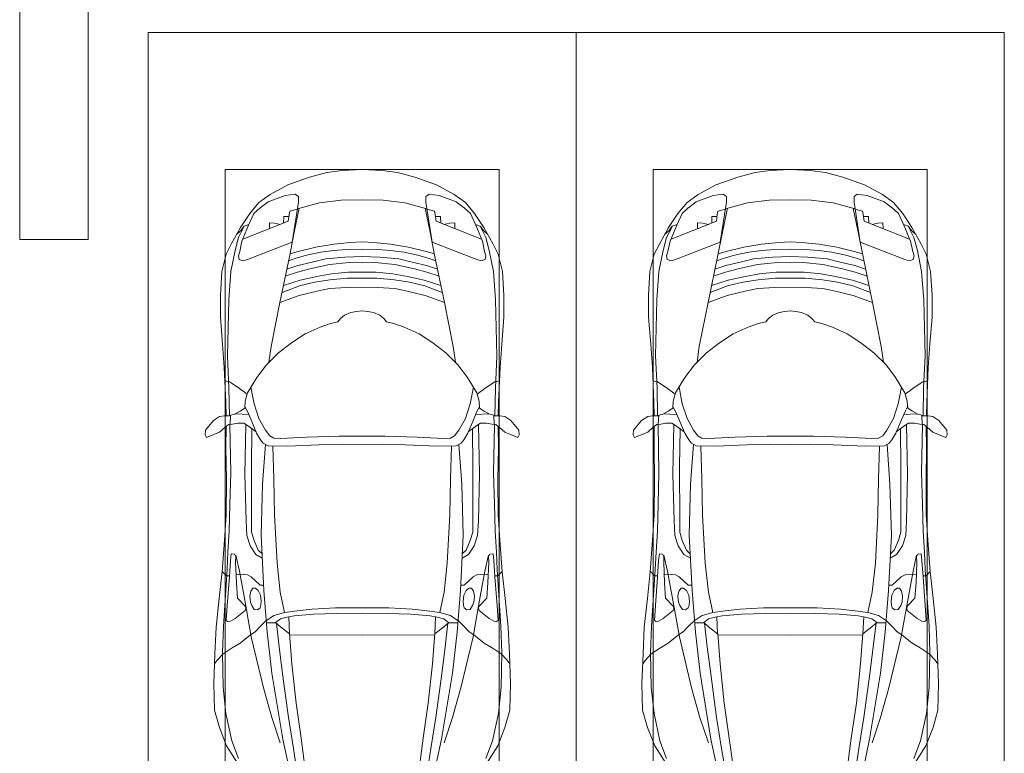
# Model space of a CAD drawing. Header units: millimetres. Extents: x -32229 to 291619, y -13689 to 125138.
# Tile 481 of 565: x 88605 to 94355, y 88750 to 93034. Entities that reach past the tile are written whole.
import ezdxf

# ---------------------------------------------------------------- set-up
doc = ezdxf.new("R2010")
doc.units = ezdxf.units.MM
for name, color, linetype, lineweight in [('A-DETL-GENF-OTLN', 7, 'Continuous', 18), ('C-PRKG-____-OTLN', 7, 'Continuous', 18), ('S-COLS-____-MCUT', 7, 'Continuous', 40)]:
    doc.layers.add(name, color=color, linetype=linetype, lineweight=lineweight)

# ---------------------------------------------------------------- blocks, each defined once
blk = doc.blocks.new('АР_Машиноместо - 4900x2400_М__5300х2500_-2211001--02 ЭМ')
at = {"layer": 'A-DETL-GENF-OTLN', "color": 253, "lineweight": 13, "true_color": 0xaaaaaa}
for p, q in [((1250, -800), (1132.7, -806)), ((1250, -800), (1367.3, -806)), ((943.3, -845.1), (815.8, -891)), ((1044.2, -818.6), (943.3, -845.1)), ((1132.7, -806), (1044.2, -818.6)), ((1367.3, -806), (1455.8, -818.6)), ((1455.8, -818.6), (1556.7, -845.1)), ((1556.7, -845.1), (1684.2, -891)), ((815.8, -891), (711.9, -946.2)), ((1684.2, -891), (1788.1, -946.2)), ((711.9, -946.2), (647.2, -992.8)), ((800.1, -952.6), (700.9, -989.1)), ((859, -944.1), (800.1, -952.6)), ((877.7, -958.9), (859, -944.1)), ((877.7, -991.4), (877.7, -958.9)), ((1622.3, -958.9), (1641, -944.1)), ((1622.3, -991.4), (1622.3, -958.9)), ((1641, -944.1), (1699.9, -952.6)), ((1699.9, -952.6), (1799.1, -989.1)), ((1788.1, -946.2), (1852.8, -992.8)), ((647.2, -992.8), (593.2, -1056.8)), ((654.7, -1024.4), (617.9, -1057.3)), ((700.9, -989.1), (655, -1024.3)), ((841.1, -1225.9), (877.7, -991.4)), ((882.6, -1027.5), (853.8, -1167.4)), ((1000.2, -994.5), (871.4, -1031.3)), ((1127.4, -979.8), (1000.2, -994.5)), ((1250, -977.6), (1127.4, -979.8)), ((1250, -977.6), (1372.6, -979.8)), ((1372.6, -979.8), (1499.8, -994.5)), ((1499.8, -994.5), (1628.6, -1031.3)), ((1617.4, -1027.5), (1646.2, -1167.4)), ((1658.9, -1225.9), (1622.3, -991.4)), ((1799.1, -989.1), (1845, -1024.3)), ((1845.3, -1024.4), (1882.1, -1057.3)), ((1852.8, -992.8), (1906.8, -1056.8)), ((593.2, -1056.8), (539.3, -1140.4)), ((617.9, -1057.3), (586.9, -1126.3)), ((1882.1, -1057.3), (1913.1, -1126.3)), ((1906.8, -1056.8), (1960.7, -1140.4)), ((539.3, -1140.4), (487.4, -1232.1)), ((561.3, -1132.6), (540.4, -1159.6)), ((586.9, -1126.3), (548.2, -1220.1)), ((589, -1121.6), (561.3, -1132.6)), ((1911, -1121.6), (1938.7, -1132.6)), ((1913.1, -1126.3), (1951.8, -1220.1)), ((1938.7, -1132.6), (1959.6, -1159.6)), ((1960.7, -1140.4), (2012.6, -1232.1)), ((540.4, -1159.6), (516.2, -1180.5)), ((853.8, -1167.4), (826.8, -1300.9)), ((1646.2, -1167.4), (1673.2, -1300.9)), ((1959.6, -1159.6), (1983.8, -1180.5)), ((487.4, -1232.1), (455.7, -1296.1)), ((548.2, -1220.1), (535, -1280.6)), ((580.7, -1327.1), (841.1, -1225.9)), ((978.6, -1254.6), (876.3, -1278.7)), ((1084.1, -1236), (978.6, -1254.6)), ((1182.5, -1227.5), (1084.1, -1236)), ((1250, -1223.7), (1182.5, -1227.5)), ((1250, -1223.7), (1317.5, -1227.5)), ((1317.5, -1227.5), (1415.9, -1236)), ((1415.9, -1236), (1521.4, -1254.6)), ((1521.4, -1254.6), (1623.7, -1278.7)), ((1919.3, -1327.1), (1658.9, -1225.9)), ((1951.8, -1220.1), (1965, -1280.6)), ((2012.6, -1232.1), (2044.3, -1296.1)), ((455.7, -1296.1), (430.8, -1396.6)), ((535, -1280.6), (527.2, -1305.2)), ((527.2, -1305.2), (531.8, -1326)), ((826.8, -1300.9), (770, -1576.5)), ((859.1, -1321.2), (819.9, -1334.4)), ((876.3, -1278.7), (828.3, -1293.7)), ((925.2, -1301.6), (859.1, -1321.2)), ((1007.1, -1283.7), (925.2, -1301.6)), ((1083.6, -1274.6), (1007.1, -1283.7)), ((1148.3, -1312.4), (1035, -1323.2)), ((1159.1, -1267.9), (1083.6, -1274.6)), ((1250, -1309.3), (1148.3, -1312.4)), ((1250, -1266.6), (1159.1, -1267.9)), ((1250, -1266.6), (1340.9, -1267.9)), ((1250, -1309.3), (1351.7, -1312.4)), ((1340.9, -1267.9), (1416.4, -1274.6)), ((1351.7, -1312.4), (1465, -1323.2)), ((1416.4, -1274.6), (1492.9, -1283.7)), ((1492.9, -1283.7), (1574.8, -1301.6)), ((1574.8, -1301.6), (1640.9, -1321.2)), ((1623.7, -1278.7), (1671.7, -1293.7)), ((1640.9, -1321.2), (1680.1, -1334.4)), ((1673.2, -1300.9), (1730, -1576.5)), ((1965, -1280.6), (1972.8, -1305.2)), ((1972.8, -1305.2), (1968.2, -1326)), ((2044.3, -1296.1), (2069.2, -1396.6)), ((531.8, -1326), (554.4, -1333.3)), ((554.4, -1333.3), (580.7, -1327.1)), ((873.8, -1361.2), (809.9, -1383.1)), ((958.3, -1341.1), (873.8, -1361.2)), ((1059, -1354.8), (945.3, -1380.6)), ((1035, -1323.2), (958.3, -1341.1)), ((1174.5, -1344.2), (1059, -1354.8)), ((1250, -1344.9), (1174.5, -1344.2)), ((1250, -1344.9), (1325.5, -1344.2)), ((1325.5, -1344.2), (1441, -1354.8)), ((1441, -1354.8), (1554.7, -1380.6)), ((1465, -1323.2), (1541.7, -1341.1)), ((1541.7, -1341.1), (1626.2, -1361.2)), ((1626.2, -1361.2), (1690.1, -1383.1)), ((1945.6, -1333.3), (1919.3, -1327.1)), ((1968.2, -1326), (1945.6, -1333.3)), ((430.8, -1396.6), (422, -1534.1)), ((871.4, -1401.1), (800.5, -1424.6)), ((945.3, -1380.6), (871.4, -1401.1)), ((986.2, -1425.6), (887, -1446.5)), ((1070, -1410.4), (986.2, -1425.6)), ((1163.9, -1435.1), (1061.9, -1445.7)), ((1168.3, -1399.8), (1070, -1410.4)), ((1250, -1435.1), (1163.9, -1435.1)), ((1250, -1400.1), (1168.3, -1399.8)), ((1250, -1400.1), (1331.7, -1399.8)), ((1250, -1435.1), (1336.1, -1435.1)), ((1331.7, -1399.8), (1430, -1410.4)), ((1336.1, -1435.1), (1438.1, -1445.7)), ((1430, -1410.4), (1513.8, -1425.6)), ((1513.8, -1425.6), (1613, -1446.5)), ((1554.7, -1380.6), (1628.6, -1401.1)), ((1628.6, -1401.1), (1699.5, -1424.6)), ((2069.2, -1396.6), (2078, -1534.1)), ((884.3, -1480.8), (782, -1518.1)), ((887, -1446.5), (790.4, -1477.3)), ((973.4, -1459.7), (884.3, -1480.8)), ((1061.9, -1445.7), (973.4, -1459.7)), ((1159.3, -1489.1), (1060, -1496.1)), ((1250, -1488.3), (1159.3, -1489.1)), ((1250, -1488.3), (1340.7, -1489.1)), ((1340.7, -1489.1), (1440, -1496.1)), ((1438.1, -1445.7), (1526.6, -1459.7)), ((1526.6, -1459.7), (1615.7, -1480.8)), ((1613, -1446.5), (1709.6, -1477.3)), ((1615.7, -1480.8), (1718, -1518.1)), ((422, -1534.1), (422, -1662.9)), ((881.7, -1536.4), (770, -1576.5)), ((994.9, -1509.3), (881.7, -1536.4)), ((1060, -1496.1), (994.9, -1509.3)), ((1440, -1496.1), (1505.1, -1509.3)), ((1505.1, -1509.3), (1618.3, -1536.4)), ((1618.3, -1536.4), (1730, -1576.5)), ((2078, -1534.1), (2078, -1662.9)), ((770, -1576.5), (718.3, -1834.2)), ((1730, -1576.5), (1781.7, -1834.2)), ((422, -1662.9), (434.8, -1820.7)), ((1147.5, -1650.5), (1123.5, -1670.9)), ((1184.7, -1635.7), (1147.5, -1650.5)), ((1217.8, -1629.1), (1184.7, -1635.7)), ((1217.8, -1629.1), (1250, -1626.8)), ((1282.2, -1629.1), (1250, -1626.8)), ((1282.2, -1629.1), (1315.3, -1635.7)), ((1315.3, -1635.7), (1352.5, -1650.5)), ((1352.5, -1650.5), (1376.5, -1670.9)), ((2078, -1662.9), (2065.2, -1820.7)), ((1004.2, -1721.4), (917, -1761.1)), ((1064.9, -1700.5), (1004.2, -1721.4)), ((1107.2, -1689.8), (1064.9, -1700.5)), ((1123.5, -1670.9), (1107.2, -1689.8)), ((1376.5, -1670.9), (1392.8, -1689.8)), ((1392.8, -1689.8), (1435.1, -1700.5)), ((1435.1, -1700.5), (1495.8, -1721.4)), ((1495.8, -1721.4), (1583, -1761.1)), ((917, -1761.1), (837.5, -1812.1)), ((1583, -1761.1), (1662.5, -1812.1)), ((434.8, -1820.7), (444.9, -1956.8)), ((718.3, -1834.2), (705.7, -1926.7)), ((837.5, -1812.1), (761.1, -1871.7)), ((1662.5, -1812.1), (1738.9, -1871.7)), ((1781.7, -1834.2), (1794.3, -1926.7)), ((2065.2, -1820.7), (2055.1, -1956.8)), ((761.1, -1871.7), (690.7, -1941.6)), ((1738.9, -1871.7), (1809.3, -1941.6)), ((690.7, -1941.6), (634.6, -2015)), ((1809.3, -1941.6), (1865.4, -2015)), ((444.9, -1956.8), (453, -2159.1)), ((2055.1, -1956.8), (2047, -2159.1)), ((475.1, -2041), (447.5, -2034.4)), ((525.5, -2074.6), (475.1, -2041)), ((634.6, -2015), (580.7, -2105.7)), ((1865.4, -2015), (1919.3, -2105.7)), ((1974.5, -2074.6), (2024.9, -2041)), ((2024.9, -2041), (2052.5, -2034.4)), ((578.8, -2112.6), (525.5, -2074.6)), ((580.7, -2105.7), (567.1, -2153.8)), ((619.7, -2168.6), (600.3, -2072.7)), ((1880.3, -2168.6), (1899.7, -2072.7)), ((1919.3, -2105.7), (1932.9, -2153.8)), ((1921.2, -2112.6), (1974.5, -2074.6)), ((453, -2159.1), (455, -2238.9)), ((567.1, -2153.8), (564.3, -2195.4)), ((647.3, -2254.2), (619.7, -2168.6)), ((1852.7, -2254.2), (1880.3, -2168.6)), ((1932.9, -2153.8), (1935.7, -2195.4)), ((2047, -2159.1), (2045, -2238.9)), ((417.4, -2243.4), (445.1, -2238.7)), ((445.1, -2238.7), (481.8, -2239.5)), ((505.1, -2230), (467.5, -2239.2)), ((482, -2235.6), (479.1, -2288.7)), ((536.7, -2211.8), (505.1, -2230)), ((586.6, -2231.3), (510.1, -2227.1)), ((564.3, -2195.4), (536.7, -2211.8)), ((579.9, -2213.8), (564.9, -2186.5)), ((600.8, -2263), (579.9, -2213.8)), ((1899.2, -2263), (1920.1, -2213.8)), ((1913.4, -2231.3), (1989.9, -2227.1)), ((1920.1, -2213.8), (1935.1, -2186.5)), ((1935.7, -2195.4), (1963.3, -2211.8)), ((1963.3, -2211.8), (1994.9, -2230)), ((1994.9, -2230), (2032.5, -2239.2)), ((2018, -2235.6), (2020.9, -2288.7)), ((2054.9, -2238.7), (2018.2, -2239.5)), ((2082.6, -2243.4), (2054.9, -2238.7)), ((335.2, -2322.3), (381.7, -2266.4)), ((381.7, -2266.4), (417.4, -2243.4)), ((470, -2290), (449.8, -2306.1)), ((493.6, -2288.6), (470, -2290)), ((523.3, -2281.2), (493.6, -2288.6)), ((559, -2282.6), (523.3, -2281.2)), ((580.6, -2296), (559, -2282.6)), ((630.6, -2332.9), (580.6, -2296)), ((633.8, -2340.5), (600.8, -2263)), ((685.1, -2322.3), (647.3, -2254.2)), ((1814.9, -2322.3), (1852.7, -2254.2)), ((1866.2, -2340.5), (1899.2, -2263)), ((1869.4, -2332.9), (1919.4, -2296)), ((1919.4, -2296), (1941, -2282.6)), ((1941, -2282.6), (1976.7, -2281.2)), ((1976.7, -2281.2), (2006.4, -2288.6)), ((2006.4, -2288.6), (2030, -2290)), ((2030, -2290), (2050.2, -2306.1)), ((2118.3, -2266.4), (2082.6, -2243.4)), ((2164.8, -2322.3), (2118.3, -2266.4)), ((333.1, -2350.6), (335.2, -2322.3)), ((341.2, -2366.2), (333.1, -2350.6)), ((384.4, -2347.9), (341.2, -2366.2)), ((417.4, -2333.8), (384.4, -2347.9)), ((449.8, -2306.1), (417.4, -2333.8)), ((454.5, -2423.6), (456, -2301.1)), ((603.5, -2534.3), (606.1, -2314.9)), ((656.7, -2380.3), (633.8, -2340.5)), ((710, -2355.4), (685.1, -2322.3)), ((734.3, -2368.8), (710, -2355.4)), ((1765.7, -2368.8), (1790, -2355.4)), ((1790, -2355.4), (1814.9, -2322.3)), ((1843.3, -2380.3), (1866.2, -2340.5)), ((1896.5, -2534.3), (1893.9, -2314.9)), ((2045.5, -2423.6), (2044, -2301.1)), ((2050.2, -2306.1), (2082.6, -2333.8)), ((2082.6, -2333.8), (2115.6, -2347.9)), ((2115.6, -2347.9), (2158.8, -2366.2)), ((2158.8, -2366.2), (2166.9, -2350.6)), ((2166.9, -2350.6), (2164.8, -2322.3)), ((672.8, -2399.7), (656.7, -2380.3)), ((684.8, -2406.5), (667.8, -2638.3)), ((700.6, -2415.4), (672.8, -2399.7)), ((772.7, -2371.5), (734.3, -2368.8)), ((929.1, -2364.1), (772.7, -2371.5)), ((999.2, -2409.3), (813.8, -2416.7)), ((1115.2, -2358.7), (929.1, -2364.1)), ((1132.7, -2404.6), (999.2, -2409.3)), ((1250, -2357.8), (1115.2, -2358.7)), ((1250, -2406.6), (1132.7, -2404.6)), ((1250, -2357.8), (1384.8, -2358.7)), ((1250, -2406.6), (1367.3, -2404.6)), ((1367.3, -2404.6), (1500.8, -2409.3)), ((1384.8, -2358.7), (1570.9, -2364.1)), ((1500.8, -2409.3), (1686.2, -2416.7)), ((1570.9, -2364.1), (1727.3, -2371.5)), ((1727.3, -2371.5), (1765.7, -2368.8)), ((1799.4, -2415.4), (1827.2, -2399.7)), ((1815.2, -2406.5), (1832.2, -2638.3)), ((1827.2, -2399.7), (1843.3, -2380.3)), ((456.8, -2613.6), (454.5, -2423.6)), ((813.8, -2416.7), (700.6, -2415.4)), ((1686.2, -2416.7), (1799.4, -2415.4)), ((2043.2, -2613.6), (2045.5, -2423.6)), ((604.4, -2850.8), (603.5, -2534.3)), ((1895.6, -2850.8), (1896.5, -2534.3)), ((456.1, -2818.3), (456.8, -2613.6)), ((667.8, -2638.3), (659.3, -2936)), ((1832.2, -2638.3), (1840.7, -2936)), ((2043.9, -2818.3), (2043.2, -2613.6)), ((446, -2964.8), (456.1, -2818.3)), ((604.4, -2919.4), (604.4, -2850.8)), ((1895.6, -2919.4), (1895.6, -2850.8)), ((2054, -2964.8), (2043.9, -2818.3)), ((618.7, -2966.7), (604.4, -2919.4)), ((1881.3, -2966.7), (1895.6, -2919.4)), ((432.8, -3149.3), (446, -2964.8)), ((643.6, -3024.6), (618.7, -2966.7)), ((659.3, -2936), (676.4, -3260.1)), ((1840.7, -2936), (1823.6, -3260.1)), ((1856.4, -3024.6), (1881.3, -2966.7)), ((2067.2, -3149.3), (2054, -2964.8)), ((485.6, -3046.1), (480.8, -3085)), ((504.5, -3046.6), (485.6, -3046.1)), ((512.2, -3061.4), (504.5, -3046.6)), ((665.1, -3046.1), (643.6, -3024.6)), ((1834.9, -3046.1), (1856.4, -3024.6)), ((1987.8, -3061.4), (1995.5, -3046.6)), ((1995.5, -3046.6), (2014.4, -3046.1)), ((2014.4, -3046.1), (2019.2, -3085)), ((480.8, -3085), (474.8, -3179.9)), ((510.9, -3094.6), (512.2, -3061.4)), ((515.3, -3213.7), (510.9, -3094.6)), ((1984.7, -3213.7), (1989.1, -3094.6)), ((1989.1, -3094.6), (1987.8, -3061.4)), ((2019.2, -3085), (2025.2, -3179.9)), ((415.7, -3305.9), (432.8, -3149.3)), ((456.9, -3174.2), (432.9, -3148.3)), ((2043.1, -3174.2), (2067.1, -3148.3)), ((2084.3, -3305.9), (2067.1, -3148.3)), ((475.2, -3173.5), (456.9, -3174.2)), ((474.8, -3179.9), (462.2, -3347.3)), ((558.4, -3165.4), (513.6, -3168)), ((522.2, -3303.2), (515.3, -3213.7)), ((579.5, -3167.7), (558.4, -3165.4)), ((601.7, -3179.4), (579.5, -3167.7)), ((654.5, -3228.1), (601.7, -3179.4)), ((1845.5, -3228.1), (1898.3, -3179.4)), ((1898.3, -3179.4), (1920.5, -3167.7)), ((1920.5, -3167.7), (1941.6, -3165.4)), ((1941.6, -3165.4), (1986.4, -3168)), ((1977.8, -3303.2), (1984.7, -3213.7)), ((2024.8, -3173.5), (2043.1, -3174.2)), ((2025.2, -3179.9), (2037.8, -3347.3)), ((599.8, -3262.3), (593.6, -3292.5)), ((612.1, -3245.7), (599.8, -3262.3)), ((626.8, -3246.1), (612.1, -3245.7)), ((643.2, -3259.9), (626.8, -3246.1)), ((657.2, -3286.3), (643.2, -3259.9)), ((674.6, -3227.6), (654.5, -3228.1)), ((676.4, -3260.1), (695.7, -3502.8)), ((1823.6, -3260.1), (1804.3, -3502.8)), ((1825.4, -3227.6), (1845.5, -3228.1)), ((1842.8, -3286.3), (1856.8, -3259.9)), ((1856.8, -3259.9), (1873.2, -3246.1)), ((1873.2, -3246.1), (1887.9, -3245.7)), ((1887.9, -3245.7), (1900.2, -3262.3)), ((1900.2, -3262.3), (1906.4, -3292.5)), ((397.1, -3474.2), (415.7, -3305.9)), ((564.6, -3349.7), (522.2, -3303.2)), ((593.6, -3292.5), (597.1, -3327.4)), ((597.1, -3327.4), (605.2, -3346.8)), ((661.1, -3321.2), (657.2, -3286.3)), ((658.7, -3344.5), (661.1, -3321.2)), ((1838.9, -3321.2), (1842.8, -3286.3)), ((1841.3, -3344.5), (1838.9, -3321.2)), ((1902.9, -3327.4), (1894.8, -3346.8)), ((1906.4, -3292.5), (1902.9, -3327.4)), ((1935.4, -3349.7), (1977.8, -3303.2)), ((2102.9, -3474.2), (2084.3, -3305.9)), ((462.2, -3347.3), (456.6, -3434.5)), ((508, -3422.8), (566.8, -3375.1)), ((569.7, -3360.7), (564.6, -3349.7)), ((566.8, -3375.1), (569.7, -3360.7)), ((605.2, -3346.8), (620, -3369.3)), ((620, -3369.3), (638.7, -3372.5)), ((638.7, -3372.5), (654.1, -3360.7)), ((654.1, -3360.7), (658.7, -3344.5)), ((1250, -3391.3), (1102.5, -3394.3)), ((1250, -3391.3), (1397.5, -3394.3)), ((1845.9, -3360.7), (1841.3, -3344.5)), ((1861.3, -3372.5), (1845.9, -3360.7)), ((1880, -3369.3), (1861.3, -3372.5)), ((1894.8, -3346.8), (1880, -3369.3)), ((1930.3, -3360.7), (1935.4, -3349.7)), ((1933.2, -3375.1), (1930.3, -3360.7)), ((1992, -3422.8), (1933.2, -3375.1)), ((2037.8, -3347.3), (2043.4, -3434.5)), ((456.6, -3434.5), (466.2, -3441.1)), ((466.2, -3441.1), (481.5, -3439.1)), ((481.5, -3439.1), (508, -3422.8)), ((690.2, -3433.7), (654.7, -3470.4)), ((744.1, -3447.2), (691.3, -3447.2)), ((773, -3424.2), (744.1, -3447.2)), ((744.3, -3447), (773.2, -3472.4)), ((811.1, -3414.8), (773, -3424.2)), ((853.3, -3407.2), (811.1, -3414.8)), ((825.6, -3512.1), (821, -3413)), ((965.3, -3397.8), (853.3, -3407.2)), ((1102.5, -3394.3), (965.3, -3397.8)), ((1397.5, -3394.3), (1534.7, -3397.8)), ((1534.7, -3397.8), (1646.7, -3407.2)), ((1646.7, -3407.2), (1688.9, -3414.8)), ((1674.4, -3512.1), (1679, -3413)), ((1688.9, -3414.8), (1727, -3424.2)), ((1755.7, -3447), (1726.8, -3472.4)), ((1727, -3424.2), (1755.7, -3447)), ((1755.7, -3447.2), (1808.7, -3447.2)), ((1809.8, -3433.7), (1845.3, -3470.4)), ((2018.5, -3439.1), (1992, -3422.8)), ((2033.8, -3441.1), (2018.5, -3439.1)), ((2043.4, -3434.5), (2033.8, -3441.1)), ((390.2, -3630), (397.1, -3474.2)), ((624.9, -3501.2), (598.3, -3518.6)), ((654.7, -3470.4), (624.9, -3501.2)), ((773.2, -3472.4), (825.6, -3512.1)), ((1726.8, -3472.4), (1674.4, -3512.1)), ((1845.3, -3470.4), (1875.1, -3501.2)), ((1875.1, -3501.2), (1901.7, -3518.6)), ((2109.8, -3630), (2102.9, -3474.2)), ((598.3, -3518.6), (537.9, -3567)), ((840.1, -3687.8), (826.6, -3509.6)), ((1250, -3520.1), (827.2, -3517.2)), ((1250, -3520.1), (1672.8, -3517.2)), ((1659.9, -3687.8), (1673.4, -3509.6)), ((1901.7, -3518.6), (1962.1, -3567)), ((491.4, -3594.2), (438.6, -3629.8)), ((537.9, -3567), (491.4, -3594.2)), ((1962.1, -3567), (2008.6, -3594.2)), ((2008.6, -3594.2), (2061.4, -3629.8)), ((384, -3802.9), (390.2, -3630)), ((403.8, -3665.5), (388.1, -3688.4)), ((438.6, -3629.8), (403.8, -3665.5)), ((2061.4, -3629.8), (2096.2, -3665.5)), ((2096.2, -3665.5), (2111.9, -3688.4)), ((2116, -3802.9), (2109.8, -3630)), ((863.9, -3917.5), (840.1, -3687.8)), ((1636.1, -3917.5), (1659.9, -3687.8)), ((387.4, -3958.4), (384, -3802.9)), ((2112.6, -3958.4), (2116, -3802.9)), ((416.4, -4059.2), (387.4, -3958.4)), ((893.6, -4121.6), (863.9, -3917.5)), ((1606.4, -4121.6), (1636.1, -3917.5)), ((2083.6, -4059.2), (2112.6, -3958.4)), ((458.6, -4167), (416.4, -4059.2)), ((2041.4, -4167), (2083.6, -4059.2)), ((914, -4272.5), (893.6, -4121.6)), ((1586, -4272.5), (1606.4, -4121.6)), ((522.5, -4267.9), (458.6, -4167)), ((1977.5, -4267.9), (2041.4, -4167))]:
    blk.add_line(p, q, dxfattribs=at)
at = {"layer": 'A-DETL-GENF-OTLN', "color": 254, "lineweight": 13, "true_color": 0xd4d4d4}
for p, q in [((871.3, -1031.9), (827.7, -1045)), ((1628.7, -1031.9), (1672.3, -1045)), ((792.9, -1076.2), (791.2, -1114.5)), ((823.3, -1074.4), (792.9, -1076.2)), ((824.1, -1063.7), (818.8, -1102.9)), ((827.7, -1045), (824.1, -1063.7)), ((1672.3, -1045), (1675.9, -1063.7)), ((1675.9, -1063.7), (1681.2, -1102.9)), ((1676.7, -1074.4), (1707.1, -1076.2)), ((1707.1, -1076.2), (1708.8, -1114.5)), ((561.7, -1132.1), (527.9, -1198.6)), ((818.8, -1102.9), (554, -1208.1)), ((709.1, -1112.7), (708.2, -1146.9)), ((737.7, -1113.6), (709.1, -1112.7)), ((772.6, -1121.3), (737.7, -1113.6)), ((1681.2, -1102.9), (1946, -1208.1)), ((1727.4, -1121.3), (1762.3, -1113.6)), ((1762.3, -1113.6), (1790.9, -1112.7)), ((1790.9, -1112.7), (1791.8, -1146.9)), ((1938.3, -1132.1), (1972.1, -1198.6)), ((527.9, -1198.6), (507.4, -1274.3)), ((1972.1, -1198.6), (1992.6, -1274.3)), ((507.4, -1274.3), (483.4, -1395.6)), ((1992.6, -1274.3), (2016.6, -1395.6)), ((483.4, -1395.6), (470.9, -1561.4)), ((2016.6, -1395.6), (2029.1, -1561.4)), ((470.9, -1561.4), (462.8, -1889.5)), ((2029.1, -1561.4), (2037.2, -1889.5)), ((462.8, -1889.5), (471.8, -2077.7)), ((2037.2, -1889.5), (2028.2, -2077.7)), ((471.8, -2077.7), (474.5, -2239.3)), ((2028.2, -2077.7), (2025.5, -2239.3)), ((483.3, -2571.4), (478, -2290)), ((570.6, -2291.4), (564.4, -2580.5)), ((1929.4, -2291.4), (1935.6, -2580.5)), ((2016.7, -2571.4), (2022, -2290)), ((728.4, -2415.7), (733.8, -2606.7)), ((1771.6, -2415.7), (1766.2, -2606.7)), ((477.8, -2754.7), (483.3, -2571.4)), ((564.4, -2580.5), (571.6, -2853.3)), ((1935.6, -2580.5), (1928.4, -2853.3)), ((2022.2, -2754.7), (2016.7, -2571.4)), ((733.8, -2606.7), (737.8, -2818.3)), ((1766.2, -2606.7), (1762.2, -2818.3)), ((473.9, -2913.7), (477.8, -2754.7)), ((2026.1, -2913.7), (2022.2, -2754.7)), ((571.6, -2853.3), (575.7, -2937.4)), ((737.8, -2818.3), (752.8, -3099)), ((1762.2, -2818.3), (1747.2, -3099)), ((1928.4, -2853.3), (1924.3, -2937.4)), ((466.3, -3036.3), (473.9, -2913.7)), ((2033.7, -3036.3), (2026.1, -2913.7)), ((575.7, -2937.4), (595.2, -2997.9)), ((1924.3, -2937.4), (1904.8, -2997.9)), ((462, -3136.6), (466.3, -3036.3)), ((595.2, -2997.9), (629, -3048.1)), ((1904.8, -2997.9), (1871, -3048.1)), ((2038, -3136.6), (2033.7, -3036.3)), ((512.5, -3053.2), (532.7, -3145.9)), ((629, -3048.1), (666.7, -3069.7)), ((752.8, -3099), (771.7, -3268.5)), ((1747.2, -3099), (1728.3, -3268.5)), ((1871, -3048.1), (1833.3, -3069.7)), ((1987.5, -3053.2), (1967.3, -3145.9)), ((439.5, -3468.5), (462, -3136.6)), ((532.7, -3145.9), (564, -3316.2)), ((1967.3, -3145.9), (1936, -3316.2)), ((2060.5, -3468.5), (2038, -3136.6)), ((771.7, -3268.5), (797.1, -3388.2)), ((1728.3, -3268.5), (1702.9, -3388.2)), ((564, -3316.2), (602.3, -3530.2)), ((1936, -3316.2), (1897.7, -3530.2)), ((797.1, -3388.2), (734.6, -3405.8)), ((870, -3377.1), (797.1, -3388.2)), ((957.1, -3368.9), (870, -3377.1)), ((1093.5, -3360.7), (957.1, -3368.9)), ((1250, -3360.7), (1093.5, -3360.7)), ((1250, -3360.7), (1406.5, -3360.7)), ((1406.5, -3360.7), (1542.9, -3368.9)), ((1542.9, -3368.9), (1630, -3377.1)), ((1630, -3377.1), (1702.9, -3388.2)), ((1702.9, -3388.2), (1765.4, -3405.8)), ((734.6, -3405.8), (688.5, -3435.5)), ((1765.4, -3405.8), (1811.5, -3435.5)), ((434.2, -3623.7), (439.5, -3468.5)), ((695.7, -3502.8), (723.2, -3741.5)), ((749.1, -3450.8), (765.5, -3589.1)), ((1750.9, -3450.8), (1734.5, -3589.1)), ((1804.3, -3502.8), (1776.8, -3741.5)), ((2065.8, -3623.7), (2060.5, -3468.5)), ((602.3, -3530.2), (673.6, -3827.1)), ((1897.7, -3530.2), (1826.4, -3827.1)), ((765.5, -3589.1), (785.7, -3746.6)), ((1734.5, -3589.1), (1714.3, -3746.6)), ((438.6, -3823.4), (434.2, -3623.7)), ((2061.4, -3823.4), (2065.8, -3623.7)), ((723.2, -3741.5), (786.9, -4128.3)), ((785.7, -3746.6), (819.4, -4000.8)), ((1714.3, -3746.6), (1680.6, -4000.8)), ((1776.8, -3741.5), (1713.1, -4128.3)), ((454.7, -3976.8), (438.6, -3823.4)), ((673.6, -3827.1), (722.7, -4001.8)), ((1826.4, -3827.1), (1777.3, -4001.8)), ((2045.3, -3976.8), (2061.4, -3823.4)), ((488.6, -4138.1), (454.7, -3976.8)), ((722.7, -4001.8), (771.7, -4149.8)), ((819.4, -4000.8), (849, -4182.8)), ((1680.6, -4000.8), (1651, -4182.8)), ((1777.3, -4001.8), (1728.3, -4149.8)), ((2011.4, -4138.1), (2045.3, -3976.8)), ((527.8, -4239.8), (488.6, -4138.1)), ((786.9, -4128.3), (821.1, -4289.8)), ((1713.1, -4128.3), (1678.9, -4289.8)), ((1972.2, -4239.8), (2011.4, -4138.1)), ((849, -4182.8), (861.2, -4260.3)), ((1651, -4182.8), (1638.8, -4260.3))]:
    blk.add_line(p, q, dxfattribs=at)
at = {"layer": 'C-PRKG-____-OTLN', "color": 253, "lineweight": 13, "true_color": 0xaaaaaa}
for p, q in [((2500, 0), (0, 0)), ((0, 0), (0, -5300)), ((2500, 0), (2500, -5300)), ((450, -800), (450, -4500)), ((450, -800), (2050, -800)), ((2050, -800), (2050, -4500))]:
    blk.add_line(p, q, dxfattribs=at)
blk = doc.blocks.new('АР_Машиноместо - 4900x2400_М__5300х2500_-V39--02 ЭМ')
at = {"layer": 'A-DETL-GENF-OTLN', "color": 253, "lineweight": 13, "true_color": 0xaaaaaa}
for p, q in [((522.5, 4267.9), (458.6, 4167)), ((914, 4272.5), (893.6, 4121.6)), ((1586, 4272.5), (1606.4, 4121.6)), ((1977.5, 4267.9), (2041.4, 4167)), ((458.6, 4167), (416.4, 4059.2)), ((2041.4, 4167), (2083.6, 4059.2)), ((893.6, 4121.6), (863.9, 3917.5)), ((1606.4, 4121.6), (1636.1, 3917.5)), ((416.4, 4059.2), (387.4, 3958.4)), ((2083.6, 4059.2), (2112.6, 3958.4)), ((387.4, 3958.4), (384, 3802.9)), ((863.9, 3917.5), (840.1, 3687.8)), ((1636.1, 3917.5), (1659.9, 3687.8)), ((2112.6, 3958.4), (2116, 3802.9)), ((384, 3802.9), (390.2, 3630)), ((2116, 3802.9), (2109.8, 3630)), ((403.8, 3665.5), (388.1, 3688.4)), ((840.1, 3687.8), (826.6, 3509.6)), ((1659.9, 3687.8), (1673.4, 3509.6)), ((2096.2, 3665.5), (2111.9, 3688.4)), ((390.2, 3630), (397.1, 3474.2)), ((438.6, 3629.8), (403.8, 3665.5)), ((491.4, 3594.2), (438.6, 3629.8)), ((2008.6, 3594.2), (2061.4, 3629.8)), ((2061.4, 3629.8), (2096.2, 3665.5)), ((2109.8, 3630), (2102.9, 3474.2)), ((537.9, 3567), (491.4, 3594.2)), ((598.3, 3518.6), (537.9, 3567)), ((1901.7, 3518.6), (1962.1, 3567)), ((1962.1, 3567), (2008.6, 3594.2)), ((624.9, 3501.2), (598.3, 3518.6)), ((773.2, 3472.4), (825.6, 3512.1)), ((825.6, 3512.1), (821, 3413)), ((1250, 3520.1), (827.2, 3517.2)), ((1250, 3520.1), (1672.8, 3517.2)), ((1674.4, 3512.1), (1679, 3413)), ((1726.8, 3472.4), (1674.4, 3512.1)), ((1875.1, 3501.2), (1901.7, 3518.6)), ((397.1, 3474.2), (415.7, 3305.9)), ((654.7, 3470.4), (624.9, 3501.2)), ((690.2, 3433.7), (654.7, 3470.4)), ((676.4, 3260.1), (695.7, 3502.8)), ((744.3, 3447), (773.2, 3472.4)), ((1755.7, 3447), (1726.8, 3472.4)), ((1823.6, 3260.1), (1804.3, 3502.8)), ((1809.8, 3433.7), (1845.3, 3470.4)), ((1845.3, 3470.4), (1875.1, 3501.2)), ((2102.9, 3474.2), (2084.3, 3305.9)), ((456.6, 3434.5), (466.2, 3441.1)), ((462.2, 3347.3), (456.6, 3434.5)), ((466.2, 3441.1), (481.5, 3439.1)), ((481.5, 3439.1), (508, 3422.8)), ((508, 3422.8), (566.8, 3375.1)), ((744.1, 3447.2), (691.3, 3447.2)), ((773, 3424.2), (744.1, 3447.2)), ((811.1, 3414.8), (773, 3424.2)), ((853.3, 3407.2), (811.1, 3414.8)), ((965.3, 3397.8), (853.3, 3407.2)), ((1102.5, 3394.3), (965.3, 3397.8)), ((1250, 3391.3), (1102.5, 3394.3)), ((1250, 3391.3), (1397.5, 3394.3)), ((1397.5, 3394.3), (1534.7, 3397.8)), ((1534.7, 3397.8), (1646.7, 3407.2)), ((1646.7, 3407.2), (1688.9, 3414.8)), ((1688.9, 3414.8), (1727, 3424.2)), ((1727, 3424.2), (1755.7, 3447)), ((1755.7, 3447.2), (1808.7, 3447.2)), ((1992, 3422.8), (1933.2, 3375.1)), ((2018.5, 3439.1), (1992, 3422.8)), ((2033.8, 3441.1), (2018.5, 3439.1)), ((2043.4, 3434.5), (2033.8, 3441.1)), ((2037.8, 3347.3), (2043.4, 3434.5)), ((474.8, 3179.9), (462.2, 3347.3)), ((564.6, 3349.7), (522.2, 3303.2)), ((569.7, 3360.7), (564.6, 3349.7)), ((566.8, 3375.1), (569.7, 3360.7)), ((597.1, 3327.4), (605.2, 3346.8)), ((605.2, 3346.8), (620, 3369.3)), ((620, 3369.3), (638.7, 3372.5)), ((638.7, 3372.5), (654.1, 3360.7)), ((654.1, 3360.7), (658.7, 3344.5)), ((658.7, 3344.5), (661.1, 3321.2)), ((1841.3, 3344.5), (1838.9, 3321.2)), ((1845.9, 3360.7), (1841.3, 3344.5)), ((1861.3, 3372.5), (1845.9, 3360.7)), ((1880, 3369.3), (1861.3, 3372.5)), ((1894.8, 3346.8), (1880, 3369.3)), ((1902.9, 3327.4), (1894.8, 3346.8)), ((1933.2, 3375.1), (1930.3, 3360.7)), ((1930.3, 3360.7), (1935.4, 3349.7)), ((1935.4, 3349.7), (1977.8, 3303.2)), ((2025.2, 3179.9), (2037.8, 3347.3)), ((415.7, 3305.9), (432.8, 3149.3)), ((522.2, 3303.2), (515.3, 3213.7)), ((593.6, 3292.5), (597.1, 3327.4)), ((599.8, 3262.3), (593.6, 3292.5)), ((657.2, 3286.3), (643.2, 3259.9)), ((661.1, 3321.2), (657.2, 3286.3)), ((1838.9, 3321.2), (1842.8, 3286.3)), ((1842.8, 3286.3), (1856.8, 3259.9)), ((1900.2, 3262.3), (1906.4, 3292.5)), ((1906.4, 3292.5), (1902.9, 3327.4)), ((1977.8, 3303.2), (1984.7, 3213.7)), ((2084.3, 3305.9), (2067.1, 3148.3)), ((612.1, 3245.7), (599.8, 3262.3)), ((654.5, 3228.1), (601.7, 3179.4)), ((626.8, 3246.1), (612.1, 3245.7)), ((643.2, 3259.9), (626.8, 3246.1)), ((674.6, 3227.6), (654.5, 3228.1)), ((659.3, 2936), (676.4, 3260.1)), ((1840.7, 2936), (1823.6, 3260.1)), ((1825.4, 3227.6), (1845.5, 3228.1)), ((1845.5, 3228.1), (1898.3, 3179.4)), ((1856.8, 3259.9), (1873.2, 3246.1)), ((1873.2, 3246.1), (1887.9, 3245.7)), ((1887.9, 3245.7), (1900.2, 3262.3)), ((456.9, 3174.2), (432.9, 3148.3)), ((475.2, 3173.5), (456.9, 3174.2)), ((480.8, 3085), (474.8, 3179.9)), ((515.3, 3213.7), (510.9, 3094.6)), ((558.4, 3165.4), (513.6, 3168)), ((579.5, 3167.7), (558.4, 3165.4)), ((601.7, 3179.4), (579.5, 3167.7)), ((1898.3, 3179.4), (1920.5, 3167.7)), ((1920.5, 3167.7), (1941.6, 3165.4)), ((1941.6, 3165.4), (1986.4, 3168)), ((1984.7, 3213.7), (1989.1, 3094.6)), ((2019.2, 3085), (2025.2, 3179.9)), ((2024.8, 3173.5), (2043.1, 3174.2)), ((2043.1, 3174.2), (2067.1, 3148.3)), ((432.8, 3149.3), (446, 2964.8)), ((2067.2, 3149.3), (2054, 2964.8)), ((485.6, 3046.1), (480.8, 3085)), ((512.2, 3061.4), (504.5, 3046.6)), ((510.9, 3094.6), (512.2, 3061.4)), ((1989.1, 3094.6), (1987.8, 3061.4)), ((1987.8, 3061.4), (1995.5, 3046.6)), ((2014.4, 3046.1), (2019.2, 3085)), ((504.5, 3046.6), (485.6, 3046.1)), ((643.6, 3024.6), (618.7, 2966.7)), ((665.1, 3046.1), (643.6, 3024.6)), ((1834.9, 3046.1), (1856.4, 3024.6)), ((1856.4, 3024.6), (1881.3, 2966.7)), ((1995.5, 3046.6), (2014.4, 3046.1)), ((446, 2964.8), (456.1, 2818.3)), ((618.7, 2966.7), (604.4, 2919.4)), ((667.8, 2638.3), (659.3, 2936)), ((1832.2, 2638.3), (1840.7, 2936)), ((1881.3, 2966.7), (1895.6, 2919.4)), ((2054, 2964.8), (2043.9, 2818.3)), ((604.4, 2919.4), (604.4, 2850.8)), ((1895.6, 2919.4), (1895.6, 2850.8)), ((456.1, 2818.3), (456.8, 2613.6)), ((604.4, 2850.8), (603.5, 2534.3)), ((1895.6, 2850.8), (1896.5, 2534.3)), ((2043.9, 2818.3), (2043.2, 2613.6)), ((456.8, 2613.6), (454.5, 2423.6)), ((684.8, 2406.5), (667.8, 2638.3)), ((1815.2, 2406.5), (1832.2, 2638.3)), ((2043.2, 2613.6), (2045.5, 2423.6)), ((603.5, 2534.3), (606.1, 2314.9)), ((1896.5, 2534.3), (1893.9, 2314.9)), ((454.5, 2423.6), (456, 2301.1)), ((700.6, 2415.4), (672.8, 2399.7)), ((813.8, 2416.7), (700.6, 2415.4)), ((999.2, 2409.3), (813.8, 2416.7)), ((1500.8, 2409.3), (1686.2, 2416.7)), ((1686.2, 2416.7), (1799.4, 2415.4)), ((1799.4, 2415.4), (1827.2, 2399.7)), ((2045.5, 2423.6), (2044, 2301.1)), ((341.2, 2366.2), (333.1, 2350.6)), ((384.4, 2347.9), (341.2, 2366.2)), ((656.7, 2380.3), (633.8, 2340.5)), ((672.8, 2399.7), (656.7, 2380.3)), ((734.3, 2368.8), (710, 2355.4)), ((772.7, 2371.5), (734.3, 2368.8)), ((929.1, 2364.1), (772.7, 2371.5)), ((1115.2, 2358.7), (929.1, 2364.1)), ((1132.7, 2404.6), (999.2, 2409.3)), ((1250, 2357.8), (1115.2, 2358.7)), ((1250, 2406.6), (1132.7, 2404.6)), ((1250, 2406.6), (1367.3, 2404.6)), ((1250, 2357.8), (1384.8, 2358.7)), ((1367.3, 2404.6), (1500.8, 2409.3)), ((1384.8, 2358.7), (1570.9, 2364.1)), ((1570.9, 2364.1), (1727.3, 2371.5)), ((1727.3, 2371.5), (1765.7, 2368.8)), ((1765.7, 2368.8), (1790, 2355.4)), ((1827.2, 2399.7), (1843.3, 2380.3)), ((1843.3, 2380.3), (1866.2, 2340.5)), ((2115.6, 2347.9), (2158.8, 2366.2)), ((2158.8, 2366.2), (2166.9, 2350.6)), ((333.1, 2350.6), (335.2, 2322.3)), ((335.2, 2322.3), (381.7, 2266.4)), ((417.4, 2333.8), (384.4, 2347.9)), ((449.8, 2306.1), (417.4, 2333.8)), ((470, 2290), (449.8, 2306.1)), ((630.6, 2332.9), (580.6, 2296)), ((633.8, 2340.5), (600.8, 2263)), ((685.1, 2322.3), (647.3, 2254.2)), ((710, 2355.4), (685.1, 2322.3)), ((1790, 2355.4), (1814.9, 2322.3)), ((1814.9, 2322.3), (1852.7, 2254.2)), ((1866.2, 2340.5), (1899.2, 2263)), ((1869.4, 2332.9), (1919.4, 2296)), ((2030, 2290), (2050.2, 2306.1)), ((2050.2, 2306.1), (2082.6, 2333.8)), ((2082.6, 2333.8), (2115.6, 2347.9)), ((2164.8, 2322.3), (2118.3, 2266.4)), ((2166.9, 2350.6), (2164.8, 2322.3)), ((381.7, 2266.4), (417.4, 2243.4)), ((417.4, 2243.4), (445.1, 2238.7)), ((493.6, 2288.6), (470, 2290)), ((482, 2235.6), (479.1, 2288.7)), ((523.3, 2281.2), (493.6, 2288.6)), ((559, 2282.6), (523.3, 2281.2)), ((580.6, 2296), (559, 2282.6)), ((600.8, 2263), (579.9, 2213.8)), ((647.3, 2254.2), (619.7, 2168.6)), ((1852.7, 2254.2), (1880.3, 2168.6)), ((1899.2, 2263), (1920.1, 2213.8)), ((1919.4, 2296), (1941, 2282.6)), ((1941, 2282.6), (1976.7, 2281.2)), ((1976.7, 2281.2), (2006.4, 2288.6)), ((2006.4, 2288.6), (2030, 2290)), ((2018, 2235.6), (2020.9, 2288.7)), ((2082.6, 2243.4), (2054.9, 2238.7)), ((2118.3, 2266.4), (2082.6, 2243.4)), ((445.1, 2238.7), (481.8, 2239.5)), ((453, 2159.1), (455, 2238.9)), ((505.1, 2230), (467.5, 2239.2)), ((536.7, 2211.8), (505.1, 2230)), ((586.6, 2231.3), (510.1, 2227.1)), ((564.3, 2195.4), (536.7, 2211.8)), ((567.1, 2153.8), (564.3, 2195.4)), ((579.9, 2213.8), (564.9, 2186.5)), ((1913.4, 2231.3), (1989.9, 2227.1)), ((1920.1, 2213.8), (1935.1, 2186.5)), ((1932.9, 2153.8), (1935.7, 2195.4)), ((1935.7, 2195.4), (1963.3, 2211.8)), ((1963.3, 2211.8), (1994.9, 2230)), ((1994.9, 2230), (2032.5, 2239.2)), ((2054.9, 2238.7), (2018.2, 2239.5)), ((2047, 2159.1), (2045, 2238.9)), ((444.9, 1956.8), (453, 2159.1)), ((580.7, 2105.7), (567.1, 2153.8)), ((619.7, 2168.6), (600.3, 2072.7)), ((1880.3, 2168.6), (1899.7, 2072.7)), ((1919.3, 2105.7), (1932.9, 2153.8)), ((2055.1, 1956.8), (2047, 2159.1)), ((525.5, 2074.6), (475.1, 2041)), ((578.8, 2112.6), (525.5, 2074.6)), ((634.6, 2015), (580.7, 2105.7)), ((1865.4, 2015), (1919.3, 2105.7)), ((1921.2, 2112.6), (1974.5, 2074.6)), ((1974.5, 2074.6), (2024.9, 2041)), ((475.1, 2041), (447.5, 2034.4)), ((690.7, 1941.6), (634.6, 2015)), ((1809.3, 1941.6), (1865.4, 2015)), ((2024.9, 2041), (2052.5, 2034.4)), ((434.8, 1820.7), (444.9, 1956.8)), ((2065.2, 1820.7), (2055.1, 1956.8)), ((761.1, 1871.7), (690.7, 1941.6)), ((718.3, 1834.2), (705.7, 1926.7)), ((1738.9, 1871.7), (1809.3, 1941.6)), ((1781.7, 1834.2), (1794.3, 1926.7)), ((837.5, 1812.1), (761.1, 1871.7)), ((1662.5, 1812.1), (1738.9, 1871.7)), ((422, 1662.9), (434.8, 1820.7)), ((770, 1576.5), (718.3, 1834.2)), ((917, 1761.1), (837.5, 1812.1)), ((1583, 1761.1), (1662.5, 1812.1)), ((1730, 1576.5), (1781.7, 1834.2)), ((2078, 1662.9), (2065.2, 1820.7)), ((1004.2, 1721.4), (917, 1761.1)), ((1495.8, 1721.4), (1583, 1761.1)), ((1064.9, 1700.5), (1004.2, 1721.4)), ((1107.2, 1689.8), (1064.9, 1700.5)), ((1123.5, 1670.9), (1107.2, 1689.8)), ((1147.5, 1650.5), (1123.5, 1670.9)), ((1352.5, 1650.5), (1376.5, 1670.9)), ((1376.5, 1670.9), (1392.8, 1689.8)), ((1392.8, 1689.8), (1435.1, 1700.5)), ((1435.1, 1700.5), (1495.8, 1721.4)), ((422, 1534.1), (422, 1662.9)), ((1184.7, 1635.7), (1147.5, 1650.5)), ((1217.8, 1629.1), (1184.7, 1635.7)), ((1217.8, 1629.1), (1250, 1626.8)), ((1282.2, 1629.1), (1250, 1626.8)), ((1282.2, 1629.1), (1315.3, 1635.7)), ((1315.3, 1635.7), (1352.5, 1650.5)), ((2078, 1534.1), (2078, 1662.9)), ((826.8, 1300.9), (770, 1576.5)), ((881.7, 1536.4), (770, 1576.5)), ((1618.3, 1536.4), (1730, 1576.5)), ((1673.2, 1300.9), (1730, 1576.5)), ((430.8, 1396.6), (422, 1534.1)), ((884.3, 1480.8), (782, 1518.1)), ((994.9, 1509.3), (881.7, 1536.4)), ((1060, 1496.1), (994.9, 1509.3)), ((1159.3, 1489.1), (1060, 1496.1)), ((1340.7, 1489.1), (1440, 1496.1)), ((1440, 1496.1), (1505.1, 1509.3)), ((1505.1, 1509.3), (1618.3, 1536.4)), ((1615.7, 1480.8), (1718, 1518.1)), ((2069.2, 1396.6), (2078, 1534.1)), ((887, 1446.5), (790.4, 1477.3)), ((973.4, 1459.7), (884.3, 1480.8)), ((986.2, 1425.6), (887, 1446.5)), ((1061.9, 1445.7), (973.4, 1459.7)), ((1163.9, 1435.1), (1061.9, 1445.7)), ((1250, 1488.3), (1159.3, 1489.1)), ((1250, 1488.3), (1340.7, 1489.1)), ((1336.1, 1435.1), (1438.1, 1445.7)), ((1438.1, 1445.7), (1526.6, 1459.7)), ((1513.8, 1425.6), (1613, 1446.5)), ((1526.6, 1459.7), (1615.7, 1480.8)), ((1613, 1446.5), (1709.6, 1477.3)), ((455.7, 1296.1), (430.8, 1396.6)), ((871.4, 1401.1), (800.5, 1424.6)), ((873.8, 1361.2), (809.9, 1383.1)), ((945.3, 1380.6), (871.4, 1401.1)), ((1059, 1354.8), (945.3, 1380.6)), ((1070, 1410.4), (986.2, 1425.6)), ((1168.3, 1399.8), (1070, 1410.4)), ((1250, 1435.1), (1163.9, 1435.1)), ((1250, 1400.1), (1168.3, 1399.8)), ((1250, 1435.1), (1336.1, 1435.1)), ((1250, 1400.1), (1331.7, 1399.8)), ((1331.7, 1399.8), (1430, 1410.4)), ((1430, 1410.4), (1513.8, 1425.6)), ((1441, 1354.8), (1554.7, 1380.6)), ((1554.7, 1380.6), (1628.6, 1401.1)), ((1626.2, 1361.2), (1690.1, 1383.1)), ((1628.6, 1401.1), (1699.5, 1424.6)), ((2044.3, 1296.1), (2069.2, 1396.6)), ((527.2, 1305.2), (531.8, 1326)), ((531.8, 1326), (554.4, 1333.3)), ((554.4, 1333.3), (580.7, 1327.1)), ((580.7, 1327.1), (841.1, 1225.9)), ((859.1, 1321.2), (819.9, 1334.4)), ((958.3, 1341.1), (873.8, 1361.2)), ((1035, 1323.2), (958.3, 1341.1)), ((1148.3, 1312.4), (1035, 1323.2)), ((1174.5, 1344.2), (1059, 1354.8)), ((1250, 1344.9), (1174.5, 1344.2)), ((1250, 1344.9), (1325.5, 1344.2)), ((1325.5, 1344.2), (1441, 1354.8)), ((1351.7, 1312.4), (1465, 1323.2)), ((1465, 1323.2), (1541.7, 1341.1)), ((1541.7, 1341.1), (1626.2, 1361.2)), ((1640.9, 1321.2), (1680.1, 1334.4)), ((1919.3, 1327.1), (1658.9, 1225.9)), ((1945.6, 1333.3), (1919.3, 1327.1)), ((1968.2, 1326), (1945.6, 1333.3)), ((1972.8, 1305.2), (1968.2, 1326)), ((487.4, 1232.1), (455.7, 1296.1)), ((535, 1280.6), (527.2, 1305.2)), ((548.2, 1220.1), (535, 1280.6)), ((853.8, 1167.4), (826.8, 1300.9)), ((876.3, 1278.7), (828.3, 1293.7)), ((925.2, 1301.6), (859.1, 1321.2)), ((978.6, 1254.6), (876.3, 1278.7)), ((1007.1, 1283.7), (925.2, 1301.6)), ((1083.6, 1274.6), (1007.1, 1283.7)), ((1159.1, 1267.9), (1083.6, 1274.6)), ((1250, 1309.3), (1148.3, 1312.4)), ((1250, 1266.6), (1159.1, 1267.9)), ((1250, 1309.3), (1351.7, 1312.4)), ((1250, 1266.6), (1340.9, 1267.9)), ((1340.9, 1267.9), (1416.4, 1274.6)), ((1416.4, 1274.6), (1492.9, 1283.7)), ((1492.9, 1283.7), (1574.8, 1301.6)), ((1521.4, 1254.6), (1623.7, 1278.7)), ((1574.8, 1301.6), (1640.9, 1321.2)), ((1623.7, 1278.7), (1671.7, 1293.7)), ((1646.2, 1167.4), (1673.2, 1300.9)), ((1951.8, 1220.1), (1965, 1280.6)), ((1965, 1280.6), (1972.8, 1305.2)), ((2012.6, 1232.1), (2044.3, 1296.1)), ((539.3, 1140.4), (487.4, 1232.1)), ((586.9, 1126.3), (548.2, 1220.1)), ((841.1, 1225.9), (877.7, 991.4)), ((1084.1, 1236), (978.6, 1254.6)), ((1182.5, 1227.5), (1084.1, 1236)), ((1250, 1223.7), (1182.5, 1227.5)), ((1250, 1223.7), (1317.5, 1227.5)), ((1317.5, 1227.5), (1415.9, 1236)), ((1415.9, 1236), (1521.4, 1254.6)), ((1658.9, 1225.9), (1622.3, 991.4)), ((1913.1, 1126.3), (1951.8, 1220.1)), ((1960.7, 1140.4), (2012.6, 1232.1)), ((540.4, 1159.6), (516.2, 1180.5)), ((561.3, 1132.6), (540.4, 1159.6)), ((882.6, 1027.5), (853.8, 1167.4)), ((1617.4, 1027.5), (1646.2, 1167.4)), ((1938.7, 1132.6), (1959.6, 1159.6)), ((1959.6, 1159.6), (1983.8, 1180.5)), ((593.2, 1056.8), (539.3, 1140.4)), ((589, 1121.6), (561.3, 1132.6)), ((617.9, 1057.3), (586.9, 1126.3)), ((1882.1, 1057.3), (1913.1, 1126.3)), ((1906.8, 1056.8), (1960.7, 1140.4)), ((1911, 1121.6), (1938.7, 1132.6)), ((647.2, 992.8), (593.2, 1056.8)), ((654.7, 1024.4), (617.9, 1057.3)), ((1845.3, 1024.4), (1882.1, 1057.3)), ((1852.8, 992.8), (1906.8, 1056.8)), ((711.9, 946.2), (647.2, 992.8)), ((700.9, 989.1), (655, 1024.3)), ((800.1, 952.6), (700.9, 989.1)), ((1000.2, 994.5), (871.4, 1031.3)), ((877.7, 991.4), (877.7, 958.9)), ((1127.4, 979.8), (1000.2, 994.5)), ((1250, 977.6), (1127.4, 979.8)), ((1250, 977.6), (1372.6, 979.8)), ((1372.6, 979.8), (1499.8, 994.5)), ((1499.8, 994.5), (1628.6, 1031.3)), ((1622.3, 991.4), (1622.3, 958.9)), ((1699.9, 952.6), (1799.1, 989.1)), ((1788.1, 946.2), (1852.8, 992.8)), ((1799.1, 989.1), (1845, 1024.3)), ((815.8, 891), (711.9, 946.2)), ((859, 944.1), (800.1, 952.6)), ((877.7, 958.9), (859, 944.1)), ((1622.3, 958.9), (1641, 944.1)), ((1641, 944.1), (1699.9, 952.6)), ((1684.2, 891), (1788.1, 946.2)), ((943.3, 845.1), (815.8, 891)), ((1556.7, 845.1), (1684.2, 891)), ((1044.2, 818.6), (943.3, 845.1)), ((1132.7, 806), (1044.2, 818.6)), ((1250, 800), (1132.7, 806)), ((1250, 800), (1367.3, 806)), ((1367.3, 806), (1455.8, 818.6)), ((1455.8, 818.6), (1556.7, 845.1))]:
    blk.add_line(p, q, dxfattribs=at)
at = {"layer": 'A-DETL-GENF-OTLN', "color": 254, "lineweight": 13, "true_color": 0xd4d4d4}
for p, q in [((786.9, 4128.3), (821.1, 4289.8)), ((849, 4182.8), (861.2, 4260.3)), ((1651, 4182.8), (1638.8, 4260.3)), ((1713.1, 4128.3), (1678.9, 4289.8)), ((527.8, 4239.8), (488.6, 4138.1)), ((1972.2, 4239.8), (2011.4, 4138.1)), ((722.7, 4001.8), (771.7, 4149.8)), ((819.4, 4000.8), (849, 4182.8)), ((1680.6, 4000.8), (1651, 4182.8)), ((1777.3, 4001.8), (1728.3, 4149.8)), ((488.6, 4138.1), (454.7, 3976.8)), ((723.2, 3741.5), (786.9, 4128.3)), ((1776.8, 3741.5), (1713.1, 4128.3)), ((2011.4, 4138.1), (2045.3, 3976.8)), ((454.7, 3976.8), (438.6, 3823.4)), ((673.6, 3827.1), (722.7, 4001.8)), ((785.7, 3746.6), (819.4, 4000.8)), ((1714.3, 3746.6), (1680.6, 4000.8)), ((1826.4, 3827.1), (1777.3, 4001.8)), ((2045.3, 3976.8), (2061.4, 3823.4)), ((438.6, 3823.4), (434.2, 3623.7)), ((602.3, 3530.2), (673.6, 3827.1)), ((1897.7, 3530.2), (1826.4, 3827.1)), ((2061.4, 3823.4), (2065.8, 3623.7)), ((695.7, 3502.8), (723.2, 3741.5)), ((765.5, 3589.1), (785.7, 3746.6)), ((1734.5, 3589.1), (1714.3, 3746.6)), ((1804.3, 3502.8), (1776.8, 3741.5)), ((434.2, 3623.7), (439.5, 3468.5)), ((2065.8, 3623.7), (2060.5, 3468.5)), ((749.1, 3450.8), (765.5, 3589.1)), ((1750.9, 3450.8), (1734.5, 3589.1)), ((564, 3316.2), (602.3, 3530.2)), ((1936, 3316.2), (1897.7, 3530.2)), ((439.5, 3468.5), (462, 3136.6)), ((2060.5, 3468.5), (2038, 3136.6)), ((734.6, 3405.8), (688.5, 3435.5)), ((797.1, 3388.2), (734.6, 3405.8)), ((1702.9, 3388.2), (1765.4, 3405.8)), ((1765.4, 3405.8), (1811.5, 3435.5)), ((771.7, 3268.5), (797.1, 3388.2)), ((870, 3377.1), (797.1, 3388.2)), ((957.1, 3368.9), (870, 3377.1)), ((1093.5, 3360.7), (957.1, 3368.9)), ((1250, 3360.7), (1093.5, 3360.7)), ((1250, 3360.7), (1406.5, 3360.7)), ((1406.5, 3360.7), (1542.9, 3368.9)), ((1542.9, 3368.9), (1630, 3377.1)), ((1630, 3377.1), (1702.9, 3388.2)), ((1728.3, 3268.5), (1702.9, 3388.2)), ((532.7, 3145.9), (564, 3316.2)), ((1967.3, 3145.9), (1936, 3316.2)), ((752.8, 3099), (771.7, 3268.5)), ((1747.2, 3099), (1728.3, 3268.5)), ((462, 3136.6), (466.3, 3036.3)), ((512.5, 3053.2), (532.7, 3145.9)), ((1987.5, 3053.2), (1967.3, 3145.9)), ((2038, 3136.6), (2033.7, 3036.3)), ((595.2, 2997.9), (629, 3048.1)), ((629, 3048.1), (666.7, 3069.7)), ((737.8, 2818.3), (752.8, 3099)), ((1762.2, 2818.3), (1747.2, 3099)), ((1871, 3048.1), (1833.3, 3069.7)), ((1904.8, 2997.9), (1871, 3048.1)), ((466.3, 3036.3), (473.9, 2913.7)), ((575.7, 2937.4), (595.2, 2997.9)), ((1924.3, 2937.4), (1904.8, 2997.9)), ((2033.7, 3036.3), (2026.1, 2913.7)), ((571.6, 2853.3), (575.7, 2937.4)), ((1928.4, 2853.3), (1924.3, 2937.4)), ((473.9, 2913.7), (477.8, 2754.7)), ((2026.1, 2913.7), (2022.2, 2754.7)), ((564.4, 2580.5), (571.6, 2853.3)), ((733.8, 2606.7), (737.8, 2818.3)), ((1766.2, 2606.7), (1762.2, 2818.3)), ((1935.6, 2580.5), (1928.4, 2853.3)), ((477.8, 2754.7), (483.3, 2571.4)), ((2022.2, 2754.7), (2016.7, 2571.4)), ((728.4, 2415.7), (733.8, 2606.7)), ((1771.6, 2415.7), (1766.2, 2606.7)), ((483.3, 2571.4), (478, 2290)), ((570.6, 2291.4), (564.4, 2580.5)), ((1929.4, 2291.4), (1935.6, 2580.5)), ((2016.7, 2571.4), (2022, 2290)), ((471.8, 2077.7), (474.5, 2239.3)), ((2028.2, 2077.7), (2025.5, 2239.3)), ((462.8, 1889.5), (471.8, 2077.7)), ((2037.2, 1889.5), (2028.2, 2077.7)), ((470.9, 1561.4), (462.8, 1889.5)), ((2029.1, 1561.4), (2037.2, 1889.5)), ((483.4, 1395.6), (470.9, 1561.4)), ((2016.6, 1395.6), (2029.1, 1561.4)), ((507.4, 1274.3), (483.4, 1395.6)), ((1992.6, 1274.3), (2016.6, 1395.6)), ((527.9, 1198.6), (507.4, 1274.3)), ((1972.1, 1198.6), (1992.6, 1274.3)), ((818.8, 1102.9), (554, 1208.1)), ((1681.2, 1102.9), (1946, 1208.1)), ((561.7, 1132.1), (527.9, 1198.6)), ((1938.3, 1132.1), (1972.1, 1198.6)), ((709.1, 1112.7), (708.2, 1146.9)), ((737.7, 1113.6), (709.1, 1112.7)), ((772.6, 1121.3), (737.7, 1113.6)), ((792.9, 1076.2), (791.2, 1114.5)), ((824.1, 1063.7), (818.8, 1102.9)), ((1675.9, 1063.7), (1681.2, 1102.9)), ((1707.1, 1076.2), (1708.8, 1114.5)), ((1727.4, 1121.3), (1762.3, 1113.6)), ((1762.3, 1113.6), (1790.9, 1112.7)), ((1790.9, 1112.7), (1791.8, 1146.9)), ((823.3, 1074.4), (792.9, 1076.2)), ((827.7, 1045), (824.1, 1063.7)), ((871.3, 1031.9), (827.7, 1045)), ((1628.7, 1031.9), (1672.3, 1045)), ((1672.3, 1045), (1675.9, 1063.7)), ((1676.7, 1074.4), (1707.1, 1076.2))]:
    blk.add_line(p, q, dxfattribs=at)
at = {"layer": 'C-PRKG-____-OTLN', "color": 253, "lineweight": 13, "true_color": 0xaaaaaa}
for p, q in [((0, 0), (0, 5300)), ((2500, 0), (2500, 5300)), ((450, 800), (450, 4500)), ((2050, 800), (2050, 4500)), ((450, 800), (2050, 800)), ((2500, 0), (0, 0))]:
    blk.add_line(p, q, dxfattribs=at)
blk = doc.blocks.new('Наметкина 10_РД_АР_П_отсоединено_rvt-1--02 ЭМ')
at = {"layer": 'S-COLS-____-MCUT', "color": 253, "lineweight": 15, "true_color": 0xaaaaaa}
for p, q in [((88605.3, 94150), (88605.3, 91750)), ((89005.3, 91750), (89005.3, 94150)), ((88605.3, 91750), (89005.3, 91750))]:
    blk.add_line(p, q, dxfattribs=at)
at = {"layer": 'C-PRKG-____-OTLN', "color": 253, "lineweight": 13, "true_color": 0xaaaaaa, "rotation": 180}
blk.add_blockref('АР_Машиноместо - 4900x2400_М__5300х2500_-V39--02 ЭМ', (91855.3, 92960), dxfattribs=at)
at = {"layer": 'C-PRKG-____-OTLN', "color": 253, "lineweight": 13, "true_color": 0xaaaaaa}
blk.add_blockref('АР_Машиноместо - 4900x2400_М__5300х2500_-2211001--02 ЭМ', (91855.3, 92960), dxfattribs=at)

msp = doc.modelspace()

# ---------------------------------------------------------------- block references
at = {"lineweight": 5}
msp.add_blockref('Наметкина 10_РД_АР_П_отсоединено_rvt-1--02 ЭМ', (0, 0), dxfattribs=at)

doc.saveas('drawing.dxf')
